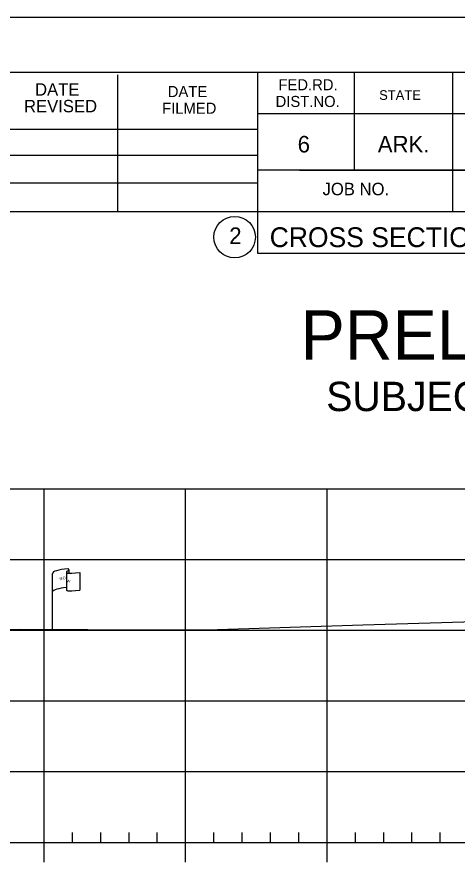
# Model space of a CAD drawing. Extents: x 1365647 to 1367999, y 387113 to 400173.
# Drawn here: x 1365992.2 to 1366023.3, y 395845.8 to 395906.3 of the extents above; entities that cross this region are included whole.
import ezdxf

# ---------------------------------------------------------------- set-up
doc = ezdxf.new("R2010")
doc.units = 0
for name, color, linetype in [('E_Existing ROW', 7, 'Continuous'), ('R_Axis', 7, 'Continuous'), ('R_Border', 7, 'Continuous'), ('R_Border Prem', 7, 'Continuous'), ('R_Exist Surface', 7, 'Continuous'), ('R_Grid', 7, 'Continuous'), ('R_No Plot', 7, 'Continuous')]:
    doc.layers.add(name, color=color, linetype=linetype)

msp = doc.modelspace()

# ---------------------------------------------------------------- linework, layer by layer
at = {"layer": 'E_Existing ROW'}
for p, q in [((1365994.681, 395862.966), (1365994.681, 395866.917)), ((1365995.677, 395867.011), (1365995.677, 395866.998)), ((1365995.677, 395866.998), (1365995.677, 395865.771)), ((1365995.844, 395867.167), (1365995.844, 395866.927)), ((1365996.612, 395866.974), (1365996.612, 395865.734))]:
    msp.add_line(p, q, dxfattribs=at)
for centre, radius, start, end in [((1365995.755, 395867.012), 0.078, 88.6458, 274.28284), ((1365995.766, 395867.167), 0.0783, 263.07118, 93.95638), ((1365995.755, 395865.771), 0.0783, 180, 273.95638)]:
    msp.add_arc(centre, radius, start, end, dxfattribs=at)
for centre, major_axis, ratio, start_param, end_param in [((1365996.264, 395866.96), (-1.582, -0.043), 0.19887, 5.030368, 6.283185), ((1365996.971, 395867.076), (-1.227, -0.134), 0.052933, 0.159456, 1.268315), ((1365996.258, 395865.642), (-1.582, -0.043), 0.19887, 5.083035, 6.194897), ((1365996.971, 395865.836), (-1.227, -0.134), 0.052933, 0.159456, 1.268315)]:
    msp.add_ellipse(centre, major_axis=major_axis, ratio=ratio, start_param=start_param, end_param=end_param, dxfattribs=at)
at = {"layer": 'R_Axis'}
for p, q in [((1365996.095, 395847.899), (1365996.095, 395848.599)), ((1365998.095, 395847.899), (1365998.095, 395848.599)), ((1366000.095, 395847.899), (1366000.095, 395848.599)), ((1366002.095, 395847.899), (1366002.095, 395848.599)), ((1366006.095, 395847.899), (1366006.095, 395848.599)), ((1366008.095, 395847.899), (1366008.095, 395848.599)), ((1366010.095, 395847.899), (1366010.095, 395848.599)), ((1366012.095, 395847.899), (1366012.095, 395848.599)), ((1366016.095, 395847.899), (1366016.095, 395848.599)), ((1366018.095, 395847.899), (1366018.095, 395848.599)), ((1366020.095, 395847.899), (1366020.095, 395848.599)), ((1366022.095, 395847.899), (1366022.095, 395848.599)), ((1365749.095, 395847.899), (1366039.095, 395847.899)), ((1365994.095, 395846.499), (1365994.095, 395847.899)), ((1366004.095, 395846.499), (1366004.095, 395847.899)), ((1366014.095, 395846.499), (1366014.095, 395847.899))]:
    msp.add_line(p, q, dxfattribs=at)
at = {"layer": 'R_Border'}
for p, q in [((1365736.095, 395902.359), (1366052.275, 395902.359)), ((1365999.315, 395892.479), (1365999.315, 395902.159)), ((1366009.175, 395902.359), (1366009.175, 395889.559)), ((1366016.015, 395902.359), (1366016.015, 395895.419)), ((1366022.955, 395902.359), (1366022.955, 395892.479)), ((1366052.275, 395899.419), (1366009.175, 395899.419)), ((1365970.015, 395898.339), (1366009.175, 395898.339)), ((1365970.015, 395896.479), (1366009.175, 395896.479)), ((1366052.275, 395895.419), (1366009.175, 395895.419)), ((1366012.135, 395895.419), (1366052.275, 395895.419)), ((1365970.015, 395894.539), (1366009.175, 395894.539)), ((1366052.275, 395892.479), (1365970.015, 395892.479)), ((1366009.175, 395889.559), (1366052.275, 395889.559))]:
    msp.add_line(p, q, dxfattribs=at)
msp.add_circle((1366007.562, 395890.694), 1.467, dxfattribs=at)
at = {"layer": 'R_Exist Surface'}
msp.add_lwpolyline([(1365933.302, 395860.294), (1365943.833, 395860.418), (1365946.867, 395861.082), (1365955.63, 395862.911), (1365959.663, 395863.38), (1365960.056, 395863.42), (1365961.075, 395863.369), (1365968.104, 395862.941), (1365970.307, 395862.939), (1365992.419, 395862.977), (1366001.96, 395862.929), (1366005.609, 395862.935), (1366016.612, 395863.277), (1366030.103, 395863.684), (1366039.095, 395863.604)], dxfattribs=at)
at = {"layer": 'R_Grid'}
for p, q in [((1365749.095, 395872.899), (1366039.095, 395872.899)), ((1365994.095, 395847.899), (1365994.095, 395872.899)), ((1366004.095, 395847.899), (1366004.095, 395872.899)), ((1366014.095, 395847.899), (1366014.095, 395872.899)), ((1365749.095, 395867.899), (1366039.095, 395867.899)), ((1365749.095, 395862.899), (1366039.095, 395862.899)), ((1365749.095, 395857.899), (1366039.095, 395857.899)), ((1365749.095, 395852.899), (1366039.095, 395852.899)), ((1365749.095, 395847.899), (1366039.095, 395847.899))]:
    msp.add_line(p, q, dxfattribs=at)
at = {"layer": 'R_No Plot'}
msp.add_line((1365723.694, 395906.253), (1366057.027, 395906.253), dxfattribs=at)
msp.add_lwpolyline([(1365723.687, 395906.253), (1366057.027, 395906.253), (1366057.027, 395692.916), (1365723.687, 395692.916)], close=True, dxfattribs=at)

# ---------------------------------------------------------------- texts
at = {"layer": 'E_Existing ROW'}
for s, height, rotation, p in [('DWB 11-9-07', 0.001, 90, (1365995.844, 395866.927)), ('R ', 0.2, 9.98841, (1365995.201, 395866.418)), (' O', 0.2, 9.98841, (1365995.346, 395866.463)), ('W', 0.2, 351.17882, (1365995.676, 395866.294)), ('DWB 11-9-07', 0.001, 5.07169, (1365996.602, 395865.733)), ('DWB 11-9-07', 0.001, 90, (1365994.681, 395862.966))]:
    msp.add_text(s, height=height, rotation=rotation, dxfattribs=at).set_placement(p)
at = {"layer": 'R_Border'}
for s, height, p in [('FED.RD.', 0.7819, (1366010.655, 395901.079)), ('DATE', 0.8792, (1365993.455, 395900.699)), ('DATE', 0.7819, (1366002.835, 395900.599)), ('DIST.NO.', 0.7819, (1366010.455, 395899.899)), ('STATE', 0.684, (1366017.775, 395900.399)), ('REVISED', 0.8792, (1365992.675, 395899.519)), ('FILMED', 0.7819, (1366002.435, 395899.419)), ('6', 1.172, (1366012.015, 395896.679)), ('ARK.', 1.1723, (1366017.675, 395896.679)), ('JOB NO.', 0.8792, (1366013.775, 395893.659)), ('2', 1.172, (1366007.179, 395890.208)), ('CROSS SECTIONS', 1.4, (1366010.038, 395889.989))]:
    msp.add_text(s, height=height, rotation=360, dxfattribs=at).set_placement(p)
at = {"layer": 'R_Border Prem'}
for s, height, p in [('PRELIMINARY', 3.5, (1366012.226, 395882.022)), ('DWB', 0.01, (1366012.973, 395883.871)), ('SUBJECT TO REVISION', 2.07511, (1366014.035, 395878.393))]:
    msp.add_text(s, height=height, rotation=360, dxfattribs=at).set_placement(p)

doc.saveas('drawing.dxf')
